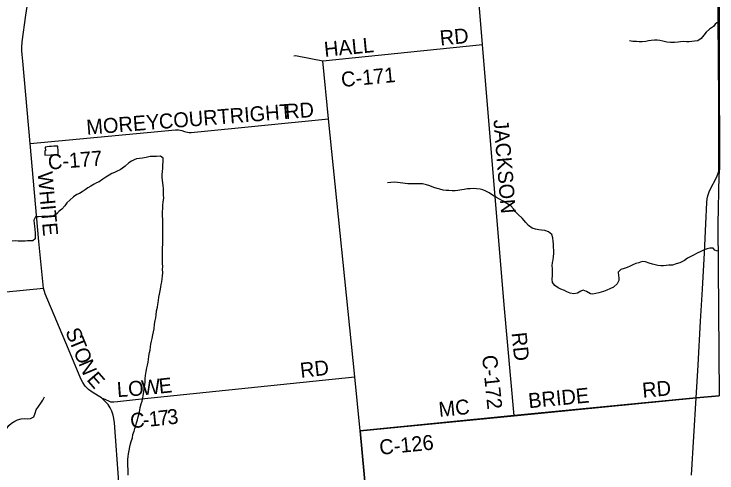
# Model space of a CAD drawing. Extents: x 114843 to 284848, y 317643 to 566895.
# Drawn here: x 122127 to 136236, y 514195 to 523398 of the extents above; entities that cross this region are included whole.
import ezdxf

# ---------------------------------------------------------------- set-up
doc = ezdxf.new("R2010")
doc.units = 0
for name, color, linetype in [('GM_X_County_Road', 7, 'Continuous'), ('GM_X_County_Road_Text', 7, 'Continuous'), ('GM_X_Minor_Lake', 7, 'Continuous'), ('GM_X_Minor_River', 7, 'Continuous'), ('GM_X_Township', 7, 'Continuous'), ('GM_X_Township_Road', 7, 'Continuous')]:
    doc.layers.add(name, color=color, linetype=linetype)

msp = doc.modelspace()

# ---------------------------------------------------------------- linework, layer by layer
at = {"layer": 'GM_X_County_Road'}
msp.add_line((128323, 522460), (131529, 522785), dxfattribs=at)
for points in [[(132164, 515342), (131964, 517565), (131529, 522785), (131456, 523683), (131412, 524212), (131357, 524904), (131341, 525088), (131336, 525268), (131343, 525598), (131360, 526461)], [(135819, 515699), (135856, 516356), (135908, 517237), (135948, 517880), (135983, 518610), (136010, 519193), (136036, 519617), (136042, 519693), (136053, 519754), (136080, 519831), (136118, 519920), (136204, 520077), (136243, 520155), (136261, 520204), (136271, 520247), (136275, 520290), (136275, 520520), (136271, 521247), (136271, 521659), (136260, 523291), (136256, 524351)], [(124228, 514007), (124141, 515202), (124130, 515285), (124119, 515356), (124088, 515433), (124057, 515499), (124013, 515566), (123959, 515630), (123881, 515703), (123696, 515813), (123621, 515870), (123556, 515938), (123505, 516007), (123465, 516082), (123218, 516674), (122755, 517786), (122716, 517902), (122624, 518837), (122449, 520802), (122301, 522453), (122288, 522585), (122284, 522661), (122280, 522728), (122291, 522844), (122365, 523373), (122426, 523768)], [(129430, 511199), (129073, 515037), (128970, 516120), (128441, 521295), (128323, 522460)], [(122449, 520802), (125370, 521073), (125428, 521076), (125464, 521071), (125496, 521061), (125551, 521041), (125577, 521033), (125607, 521028), (125645, 521024), (125684, 521025), (128441, 521295)], [(115207, 516735), (121349, 517400), (121387, 517406), (121410, 517416), (121425, 517427), (121438, 517443), (121446, 517459), (121449, 517480), (121450, 517504), (121428, 517692), (121429, 517715), (121432, 517733), (121440, 517748), (121453, 517761), (121471, 517771), (121493, 517777), (121522, 517782), (121552, 517785), (122716, 517902)], [(123881, 515703), (123964, 515665), (124021, 515638), (124066, 515624), (124127, 515619), (124205, 515631), (124685, 515681), (128970, 516120)], [(129073, 515037), (132164, 515342), (135819, 515699), (136280, 515741)], [(135725, 514148), (135819, 515699)]]:
    msp.add_lwpolyline(points, dxfattribs=at)
at = {"layer": 'GM_X_Minor_Lake'}
for points in [[(123010, 520674), (123010, 520674), (123006, 520716), (123003, 520751), (122928, 520746), (122877, 520744), (122833, 520742), (122791, 520735), (122751, 520729), (122756, 520657), (122746, 520653), (122746, 520605), (122748, 520565)], [(122748, 520565), (122868, 520575), (122914, 520578), (122968, 520578), (123012, 520584), (123014, 520626), (123010, 520674)]]:
    msp.add_lwpolyline(points, dxfattribs=at)
at = {"layer": 'GM_X_Minor_River'}
for points in [[(136236, 523225), (136200, 523196), (136164, 523151)], [(136280, 523244), (136236, 523225)], [(136164, 523151), (136089, 523098), (136023, 523038), (135973, 522974), (135917, 522905), (135851, 522863), (135783, 522857), (135731, 522847), (135681, 522840), (135627, 522838), (135571, 522846), (135505, 522840), (135455, 522836), (135383, 522829), (135303, 522831), (135229, 522835), (135151, 522855), (135090, 522866), (135036, 522872), (134982, 522872), (134914, 522868), (134862, 522860), (134812, 522849), (134738, 522843), (134674, 522843), (134622, 522845), (134546, 522849), (134480, 522858)], [(124762, 516085), (124767, 516147), (124777, 516227), (124795, 516304), (124807, 516354), (124816, 516414), (124824, 516472), (124834, 516540), (124846, 516608), (124856, 516659), (124863, 516723), (124873, 516777), (124889, 516839), (124899, 516891), (124911, 516963), (124928, 517028), (124938, 517082), (124946, 517178), (124962, 517250), (124971, 517304), (124979, 517362), (124987, 517445), (125005, 517521), (125014, 517573), (125024, 517653), (125036, 517717), (125048, 517778), (125060, 517846), (125073, 517922), (125083, 517972), (125093, 518028), (125101, 518082), (125108, 518147), (125112, 518211), (125110, 518279), (125112, 518333), (125110, 518393), (125105, 518525), (125107, 518591), (125107, 518648), (125108, 518720), (125112, 518772), (125114, 518822), (125112, 518876), (125112, 519000), (125113, 519078), (125111, 519147), (125111, 519279), (125108, 519353), (125108, 519433), (125114, 519497), (125116, 519573), (125119, 519628), (125131, 519710), (125129, 519768), (125129, 519832), (125126, 519894), (125120, 519958), (125112, 520008), (125104, 520070), (125100, 520125), (125103, 520181), (125107, 520239), (125113, 520309), (125115, 520365), (125123, 520439), (125118, 520507), (125066, 520545), (124988, 520543), (124912, 520541), (124856, 520540), (124780, 520522), (124704, 520510), (124642, 520502), (124588, 520495), (124536, 520475), (124484, 520447), (124432, 520415), (124358, 520350), (124306, 520308), (124254, 520276), (124196, 520248), (124146, 520223), (124092, 520199), (124039, 520169), (123969, 520130), (123911, 520088), (123837, 520036), (123785, 520012), (123735, 519987), (123667, 519947), (123605, 519913), (123555, 519876), (123493, 519832), (123439, 519802), (123385, 519776), (123319, 519733), (123247, 519665), (123188, 519609), (123144, 519550), (123086, 519486)], [(130980, 519853), (130924, 519852), (130856, 519858), (130800, 519858), (130740, 519868), (130672, 519886), (130618, 519901), (130556, 519921), (130475, 519953), (130405, 519975), (130329, 519991), (130275, 519996), (130167, 519992), (130105, 519996), (130033, 519996), (129979, 520001), (129929, 520009), (129879, 520013), (129827, 520021), (129762, 520025), (129690, 520020), (129624, 520014)], [(136159, 518700), (136093, 518702), (136043, 518690), (135977, 518670), (135911, 518637), (135837, 518603), (135767, 518561), (135701, 518530), (135648, 518500), (135588, 518456), (135494, 518411), (135420, 518389), (135344, 518365), (135270, 518361), (135220, 518354), (135164, 518352), (135114, 518352), (135049, 518358), (134997, 518368), (134941, 518379), (134873, 518401), (134801, 518429), (134735, 518433), (134667, 518411), (134609, 518394), (134545, 518366), (134491, 518340), (134435, 518314), (134371, 518295), (134305, 518275), (134255, 518221), (134259, 518153), (134264, 518103), (134266, 518052), (134230, 517988), (134158, 517924), (134084, 517885), (134026, 517861), (133962, 517837), (133912, 517819), (133862, 517805), (133808, 517792), (133746, 517778), (133696, 517784), (133620, 517836), (133554, 517858), (133502, 517843), (133436, 517803), (133364, 517787), (133290, 517803), (133225, 517830), (133173, 517854), (133103, 517882), (133051, 517908), (132985, 517952), (132933, 518014), (132930, 518082), (132932, 518158), (132934, 518232), (132932, 518292), (132931, 518348), (132937, 518413), (132947, 518467), (132955, 518539), (132960, 518599), (132964, 518649), (132958, 518731), (132956, 518785), (132952, 518841), (132943, 518908), (132919, 518976), (132853, 519028), (132779, 519057), (132717, 519063), (132663, 519069), (132596, 519083), (132526, 519105), (132454, 519158), (132398, 519216), (132329, 519304), (132245, 519378), (132189, 519440), (132153, 519492), (132096, 519552), (132018, 519598), (131948, 519646), (131870, 519689), (131812, 519717), (131731, 519769), (131665, 519813), (131595, 519845), (131537, 519871), (131485, 519886), (131413, 519894), (131344, 519900), (131280, 519896), (131226, 519890), (131164, 519877), (131114, 519871), (131038, 519861), (130980, 519853)], [(123086, 519486), (123034, 519444), (122976, 519383), (122912, 519343), (122844, 519339), (122790, 519339), (122738, 519344), (122688, 519340), (122620, 519332), (122558, 519334), (122526, 519264), (122530, 519195), (122535, 519145), (122551, 519009), (122553, 518955), (122552, 518887), (122502, 518849), (122398, 518848), (122347, 518846), (122207, 518846), (122151, 518847), (122089, 518845)], [(136262, 518646), (136228, 518649), (136197, 518665), (136159, 518700)], [(124418, 514148), (124418, 514208), (124416, 514268), (124414, 514334), (124411, 514402), (124413, 514462), (124417, 514523), (124427, 514579), (124436, 514645), (124452, 514721), (124466, 514777), (124480, 514827), (124502, 514900), (124513, 514968), (124535, 515034), (124551, 515088), (124569, 515142), (124587, 515199), (124604, 515259), (124620, 515317), (124636, 515381), (124650, 515451), (124660, 515507), (124679, 515578), (124697, 515636), (124709, 515692), (124719, 515746), (124732, 515822), (124742, 515889), (124750, 515959), (124758, 516019), (124762, 516085)], [(121469, 514753), (121537, 514753), (121609, 514769), (121671, 514811), (121735, 514884), (121803, 514938), (121877, 514978), (121941, 515025), (121974, 515079), (122020, 515149), (122076, 515192), (122144, 515230), (122194, 515258), (122272, 515278), (122338, 515287), (122406, 515281), (122456, 515285), (122526, 515319), (122552, 515392), (122572, 515460), (122619, 515526), (122663, 515592), (122707, 515657), (122739, 515721)]]:
    msp.add_lwpolyline(points, dxfattribs=at)
at = {"layer": 'GM_X_Township'}
for points in [[(136297, 532875), (136236, 529293), (136242, 527957), (136280, 524338), (136281, 522432), (136288, 520305), (136273, 520161), (136254, 519186), (136279, 515744), (135818, 515702), (132163, 515345), (129072, 515040), (129429, 511202), (127404, 510991), (125276, 510767), (123224, 510510), (122089, 510391), (122381, 507195), (118814, 506892), (118775, 506889), (116609, 506693), (116114, 506647), (115373, 506581), (114843, 506533)], [(118509, 479982), (117715, 485492), (117023, 490557), (116300, 497372), (116137, 497358), (115822, 500329), (115635, 503540), (115373, 506581), (116114, 506647), (116609, 506693), (118775, 506889), (118814, 506892), (122381, 507195), (122089, 510391), (123224, 510510), (125276, 510767), (127404, 510991), (129429, 511202), (129072, 515040), (132163, 515345), (135818, 515702), (136279, 515744)]]:
    msp.add_lwpolyline(points, dxfattribs=at)
at = {"layer": 'GM_X_Township_Road'}
msp.add_lwpolyline([(127740, 522558), (127773, 522565), (127807, 522563), (128323, 522460)], dxfattribs=at)

# ---------------------------------------------------------------- texts
at = {"layer": 'GM_X_County_Road_Text'}
for s, rotation, p in [('RD', 5.3372, (130686, 522767)), ('HALL', 5.5588, (128364, 522539)), ('C-171', 5.3799, (128706, 521934)), ('RD', 4.3556, (127579, 521292)), ('COURTRIGHT', 4.4964, (125046, 521093)), ('MOREY', 4.5907, (123590, 520977)), ('JACKSON', 274.6925, (131749, 521274)), ('C-177', 4.555, (122819, 520277)), ('WHITE', 275.1208, (122600, 520224)), ('S', 292.4, (123151, 517033)), ('T', 292.4044, (123228, 516846)), ('RD', 275.8756, (132113, 517003)), ('O', 292.4028, (123314, 516638)), ('C-172', 275.9287, (131520, 516545)), ('N', 292.7124, (123415, 516393)), ('RD', 6.3684, (127885, 516102)), ('E', 310.9663, (123572, 516061)), ('E', 6.1249, (125047, 515785)), ('L', 3.837, (124201, 515715)), ('O', 4.309, (124428, 515730)), ('W', 5.6365, (124699, 515751)), ('RD', 5.3392, (134750, 515702)), ('BRIDE', 5.4601, (132463, 515492)), ('MC', 5.7244, (130664, 515317)), ('C', 4.2813, (124469, 515092)), ('1', 5.9413, (124847, 515123)), ('7', 6.3415, (125033, 515142)), ('3', 6.4404, (125217, 515163)), ('-', 5.5315, (124722, 515111)), ('C-126', 5.6556, (129474, 514557))]:
    msp.add_text(s, height=300, rotation=rotation, dxfattribs=at).set_placement(p)

doc.saveas('drawing.dxf')
